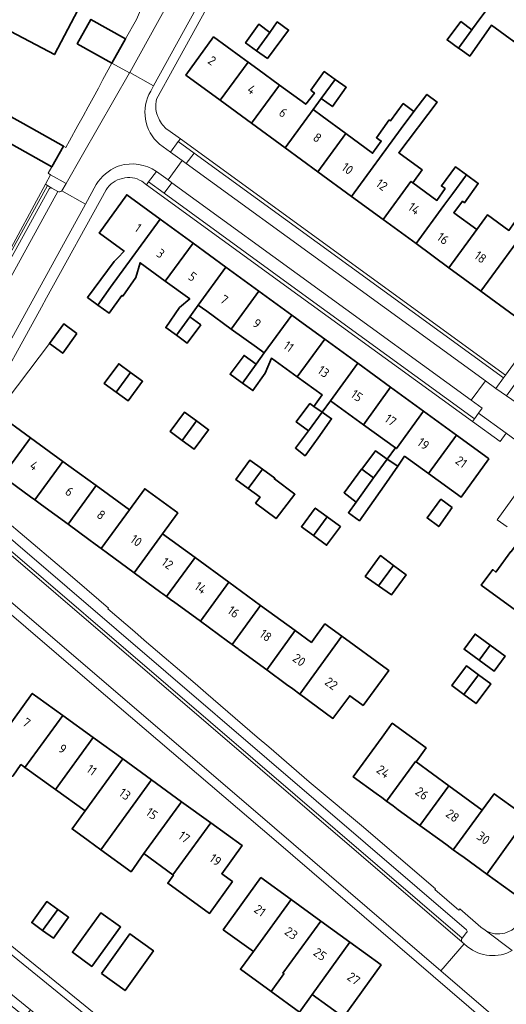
# Model space of a CAD drawing. Extents: x 150256 to 156914, y 461459 to 469481.
# Tile 408 of 656: x 155753 to 155825, y 463853 to 463998. Entities that reach past the tile are written whole.
import ezdxf
from ezdxf.enums import TextEntityAlignment as Align

# ---------------------------------------------------------------- set-up
doc = ezdxf.new("R2010")
doc.units = 0
doc.header["$LTSCALE"] = 0.75
for name, color, linetype, lineweight in [('B-RO-GR-BEPLANTING_CULTUUR_HEESTERS-GV', 251, 'CONTINUOUS', 18), ('B-RO-GR-GROENVOORZIENING-GV', 251, 'CONTINUOUS', 18), ('B-RO-IE-TERREINAFSCHEIDING_KUNSTMATIG_MUUR-G', 251, 'IE-TERREINAFSCHEIDING-KUNSTMATIG-DICHT', 18), ('B-RO-OG-BEBOUWING-GV', 6, 'CONTINUOUS', 35), ('B-RO-OG-BEBOUWING-T18', 1, 'CONTINUOUS', 18), ('B-RO-VH-VERHARDING_ASFALT-GV', 251, 'CONTINUOUS', 18), ('B-RO-VH-VERHARDING_BETONSTRAATSTEEN-GV', 251, 'CONTINUOUS', 18), ('B-RO-VH-VERHARDING_TEGEL-GV', 251, 'CONTINUOUS', 18)]:
    doc.layers.add(name, color=color, linetype=linetype, lineweight=lineweight)
doc.styles.add('NLCS-ISO-M200-T18', font='NLCS-ISO.ttf', dxfattribs={"height": 360})
doc.linetypes.add('IE-TERREINAFSCHEIDING-KUNSTMATIG-DICHT', pattern='A,8,-1,[82,NLCS.SHX,S=0.75,R=90,X=0,Y=0],-1', length=10)

msp = doc.modelspace()

# ---------------------------------------------------------------- linework, layer by layer
at = {"layer": 'B-RO-GR-BEPLANTING_CULTUUR_HEESTERS-GV'}
msp.add_lwpolyline([(155769.132, 463989.815), (155766.55, 463991.255), (155765.208, 463988.864), (155764.547, 463987.549), (155763.806, 463986.145), (155763.066, 463984.827), (155762.327, 463983.438), (155761.541, 463982.052), (155760.315, 463979.819), (155759.776, 463978.838), (155759.409, 463979.043), (155757.689, 463975.984), (155757.16, 463975.043), (155757.525, 463974.834), (155759.796, 463973.537), (155762.213, 463977.738)], close=True, dxfattribs=at)
at = {"layer": 'B-RO-GR-GROENVOORZIENING-GV'}
for points in [[(155775.17, 463978.153), (155776.858, 463976.92), (155777.48, 463976.466), (155778.66, 463978.001), (155776.313, 463979.704)], [(155774.812, 463974.057), (155773.106, 463975.305), (155771.948, 463973.764), (155774.207, 463972.099), (155775.378, 463973.646)], [(155738.126, 463939.684), (155738.473, 463939.497), (155757.062, 463973.24), (155756.758, 463973.418), (155746.68, 463954.813), (155740.86, 463944.052)]]:
    msp.add_lwpolyline(points, close=True, dxfattribs=at)
for points in [[(155757.525, 463974.834), (155756.758, 463973.418), (155757.062, 463973.24), (155757.707, 463972.862), (155758.599, 463972.339)], [(155759.17, 463972.448), (155759.796, 463973.537), (155757.525, 463974.834)]]:
    msp.add_lwpolyline(points, dxfattribs=at)
msp.add_lwpolyline([(155758.599, 463972.339, 0.3171325), (155759.17, 463972.448)], format="xyb", dxfattribs=at)
at = {"layer": 'B-RO-IE-TERREINAFSCHEIDING_KUNSTMATIG_MUUR-G'}
msp.add_lwpolyline([(155757.349, 463949.962), (155749.571, 463939.727)], dxfattribs=at)
at = {"layer": 'B-RO-OG-BEBOUWING-GV'}
for points in [[(155748.833, 463997.386), (155758.083, 463992.504), (155762.039, 464000), (155762.318, 464000.529), (155752.961, 464005.209), (155750.212, 464000)], [(155817.549, 463993.475), (155817.952, 463993.187), (155819.193, 463992.298), (155822.396, 463996.834), (155825.676, 463994.418), (155829.748, 463999.963), (155824.907, 464003.508), (155822.33, 464000), (155820.839, 463997.979), (155819.597, 463996.306), (155819.491, 463996.16)], [(155766.55, 463991.255), (155768.552, 463994.845), (155763.441, 463997.696), (155761.438, 463994.105)], [(155787.827, 463993.086), (155789.804, 463995.787), (155788.175, 463997.002), (155786.218, 463994.226)], [(155789.804, 463995.787), (155787.827, 463993.086), (155789.436, 463991.946), (155792.533, 463996.123), (155790.869, 463997.315)], [(155817.549, 463993.475), (155819.491, 463996.16), (155817.9, 463997.363), (155815.869, 463994.677)], [(155782.483, 463985.787), (155786.585, 463991.389), (155785.519, 463992.168), (155781.501, 463995.104), (155777.409, 463989.503)], [(155787.092, 463982.413), (155791.191, 463988.023), (155787.997, 463990.357), (155786.585, 463991.389), (155782.483, 463985.787)], [(155791.191, 463988.023), (155787.092, 463982.413), (155792.039, 463978.79), (155796.154, 463984.41), (155797.344, 463986.034), (155799.412, 463988.858), (155797.794, 463990.006), (155795.818, 463987.277), (155796.354, 463986.832), (155795.056, 463985.199)], [(155797.344, 463986.034), (155799.003, 463984.858), (155801.029, 463987.71), (155799.412, 463988.858)], [(155806.456, 463968.233), (155810.555, 463973.842), (155810.827, 463973.643), (155812.208, 463975.524), (155808.755, 463978.058), (155814.384, 463985.531), (155812.892, 463986.655), (155810.99, 463984.129), (155809.1, 463981.619), (155801.797, 463971.643)], [(155744.83, 463981.429), (155735.11, 463985.239), (155733.607, 463981.405), (155732.133, 463981.982), (155730.815, 463978.618), (155732.315, 463978.03), (155730.686, 463973.874), (155740.571, 463970), (155740.644, 463969.971), (155742.863, 463975.807), (155746.727, 463974.342), (155749.177, 463980.768), (155752.976, 463978.633), (155757.684, 463975.987), (155757.689, 463975.984), (155759.409, 463979.043), (155754.692, 463981.677), (155746.68, 463986.149)], [(155807.336, 463982.884), (155805.465, 463980.276), (155806.173, 463979.769), (155804.899, 463977.992), (155800.953, 463980.888), (155796.847, 463975.269), (155801.797, 463971.643), (155809.1, 463981.619), (155810.99, 463984.129), (155809.416, 463985.295), (155807.524, 463982.749)], [(155796.847, 463975.269), (155800.953, 463980.888), (155797.469, 463983.445), (155796.154, 463984.41), (155792.039, 463978.79)], [(155811.298, 463964.687), (155815.393, 463970.293), (155816.697, 463972.063), (155818.717, 463974.804), (155817.103, 463975.963), (155815.022, 463973.18), (155815.562, 463972.774), (155814.366, 463971.047), (155810.827, 463973.643), (155810.555, 463973.842), (155806.456, 463968.233)], [(155811.298, 463964.687), (155816.139, 463961.142), (155820.231, 463966.744), (155816.855, 463969.221), (155818.156, 463970.909), (155818.427, 463970.693), (155820.454, 463973.557), (155818.717, 463974.804), (155816.697, 463972.063), (155815.393, 463970.293)], [(155773.628, 463968.306), (155768.737, 463971.873), (155764.661, 463966.243), (155764.696, 463966.218), (155768.33, 463963.584), (155768.321, 463963.575), (155767.39, 463962.601), (155766.869, 463962.057), (155764.93, 463959.378), (155762.928, 463956.764), (155764.486, 463955.631), (155766.357, 463958.295)], [(155764.486, 463955.631), (155766.118, 463954.445), (155768.014, 463957.051), (155768.146, 463956.955), (155770.066, 463959.672), (155770.685, 463961.858), (155774.401, 463959.16), (155778.475, 463964.769), (155773.628, 463968.306), (155766.357, 463958.295)], [(155820.231, 463966.744), (155816.139, 463961.142), (155820.842, 463957.698), (155828.249, 463967.814), (155826.613, 463968.993), (155824.956, 463966.628), (155821.804, 463968.898)], [(155826.267, 463962.316), (155826.13, 463962.417), (155827.436, 463964.228), (155827.907, 463963.889), (155827.958, 463963.96), (155829.768, 463966.471), (155829.886, 463966.634), (155828.249, 463967.814), (155820.842, 463957.698), (155825.805, 463954.064), (155829.902, 463959.649)], [(155774.401, 463959.16), (155777.988, 463956.555), (155776.496, 463955.304), (155774.458, 463952.33), (155776.035, 463951.198), (155778.003, 463953.909), (155779.256, 463955.634), (155783.322, 463961.233), (155778.475, 463964.769)], [(155784.111, 463952.108), (155788.17, 463957.697), (155783.322, 463961.233), (155779.256, 463955.634), (155780.505, 463954.727)], [(155788.17, 463957.697), (155784.111, 463952.108), (155787.804, 463949.427), (155788.967, 463948.583), (155793.017, 463954.161)], [(155779.642, 463952.719), (155778.003, 463953.909), (155776.035, 463951.198), (155777.631, 463950.052)], [(155785.746, 463944.148), (155787.287, 463943.038), (155789.095, 463945.63), (155790.023, 463947.815), (155793.827, 463945.064), (155797.865, 463950.624), (155794.686, 463952.944), (155793.017, 463954.161), (155788.967, 463948.583), (155787.768, 463946.933)], [(155761.4, 463951.435), (155759.447, 463952.853), (155757.349, 463949.962), (155759.302, 463948.545)], [(155798.688, 463941.548), (155802.713, 463947.088), (155797.865, 463950.624), (155793.827, 463945.064), (155797.484, 463942.419), (155796.261, 463940.728), (155797.468, 463939.877)], [(155785.746, 463944.148), (155787.768, 463946.933), (155785.997, 463948.219), (155783.937, 463945.449), (155785.42, 463944.382)], [(155767.174, 463942.802), (155769.3, 463945.712), (155767.549, 463946.991), (155765.424, 463944.08)], [(155798.688, 463941.548), (155803.551, 463938.031), (155807.56, 463943.552), (155802.713, 463947.088)], [(155769.3, 463945.712), (155767.174, 463942.802), (155768.924, 463941.523), (155771.05, 463944.434)], [(155812.408, 463940.016), (155807.56, 463943.552), (155803.551, 463938.031), (155808.256, 463934.627), (155808.412, 463934.514)], [(155795.452, 463937.117), (155797.468, 463939.877), (155796.261, 463940.728), (155795.689, 463941.132), (155793.659, 463938.436)], [(155746.819, 463935.948), (155746.113, 463934.978), (155745.465, 463934.088), (155750.442, 463930.44), (155754.577, 463936.082), (155749.571, 463939.727)], [(155776.877, 463935.723), (155778.996, 463938.594), (155777.233, 463939.895), (155775.115, 463937.024)], [(155795.452, 463937.117), (155793.534, 463934.573), (155794.966, 463933.46), (155796.872, 463936.072), (155798.863, 463938.892), (155797.468, 463939.877)], [(155808.596, 463931.912), (155809.611, 463933.383), (155813.153, 463930.831), (155817.256, 463936.479), (155812.408, 463940.016), (155808.412, 463934.514), (155808.256, 463934.627), (155807.063, 463932.97)], [(155778.996, 463938.594), (155776.877, 463935.723), (155778.641, 463934.422), (155780.759, 463937.293)], [(155750.442, 463930.44), (155754.583, 463927.404), (155755.21, 463926.944), (155759.341, 463932.614), (155754.577, 463936.082)], [(155821.911, 463933.083), (155817.256, 463936.479), (155813.153, 463930.831), (155817.947, 463927.377), (155822.007, 463933.013)], [(155807.063, 463932.97), (155805.059, 463930.186), (155802.483, 463926.627), (155801.345, 463925.055), (155802.973, 463923.876), (155806.61, 463929.034), (155808.596, 463931.912)], [(155807.063, 463932.97), (155805.314, 463934.176), (155803.333, 463931.468), (155805.059, 463930.186)], [(155755.21, 463926.944), (155756.181, 463926.232), (155760.082, 463923.372), (155764.223, 463929.059), (155759.341, 463932.614)], [(155788.693, 463931.476), (155786.86, 463932.808), (155784.783, 463929.951), (155786.616, 463928.619)], [(155788.693, 463931.476), (155786.616, 463928.619), (155788.354, 463927.355), (155787.687, 463926.492), (155790.713, 463924.194), (155793.471, 463927.788), (155790.447, 463930.037), (155790.525, 463930.144)], [(155803.333, 463931.468), (155803.289, 463931.5), (155800.699, 463928.013), (155802.483, 463926.627), (155805.059, 463930.186)], [(155764.084, 463920.438), (155764.954, 463919.8), (155769.107, 463925.503), (155764.223, 463929.059), (155760.082, 463923.372), (155763.165, 463921.112)], [(155769.827, 463916.228), (155773.982, 463921.951), (155776.228, 463925.044), (155771.369, 463928.609), (155769.107, 463925.503), (155764.954, 463919.8), (155765.882, 463919.12)], [(155796.22, 463921.702), (155798.236, 463924.446), (155796.457, 463925.755), (155794.44, 463923.009)], [(155816.618, 463925.829), (155814.969, 463927.04), (155812.934, 463924.302), (155814.629, 463923.018)], [(155798.236, 463924.446), (155796.22, 463921.702), (155798.144, 463920.288), (155800.158, 463923.029), (155800.016, 463923.137)], [(155773.982, 463921.951), (155769.827, 463916.228), (155773.758, 463913.346), (155774.031, 463913.146), (155774.591, 463912.735), (155778.783, 463918.453)], [(155830.953, 463918.513), (155830.761, 463918.266), (155826.705, 463921.203), (155825.315, 463919.339), (155825.262, 463919.379), (155823.025, 463916.327), (155822.574, 463916.693), (155820.894, 463914.403), (155825.926, 463910.726), (155831.409, 463918.269), (155830.997, 463918.57)], [(155778.783, 463918.453), (155774.591, 463912.735), (155775.36, 463912.171), (155775.613, 463911.985), (155779.571, 463909.084), (155783.755, 463914.831)], [(155807.987, 463917.317), (155806.073, 463918.748), (155806.038, 463918.7), (155803.83, 463915.694), (155805.789, 463914.3)], [(155809.843, 463915.908), (155809.853, 463915.921), (155807.987, 463917.317), (155805.789, 463914.3), (155807.667, 463912.964)], [(155788.427, 463911.427), (155783.755, 463914.831), (155779.571, 463909.084), (155783.53, 463906.182), (155784.217, 463905.678)], [(155784.217, 463905.678), (155785.123, 463905.014), (155785.216, 463904.946), (155789.316, 463901.94), (155793.521, 463907.715), (155788.427, 463911.427)], [(155793.152, 463899.128), (155794.188, 463898.368), (155800.386, 463906.88), (155797.89, 463908.7), (155796.009, 463906.13), (155795.901, 463905.982), (155793.521, 463907.715), (155789.316, 463901.94), (155792.245, 463899.793)], [(155794.188, 463898.368), (155794.867, 463897.871), (155795.686, 463897.271), (155799.061, 463894.796), (155801.536, 463898.133), (155803.32, 463896.831), (155803.495, 463896.703), (155807.27, 463901.862), (155807.073, 463902.005), (155800.386, 463906.88)], [(155820.572, 463903.36), (155822.189, 463905.584), (155819.985, 463907.195), (155818.377, 463904.965)], [(155822.189, 463905.584), (155820.572, 463903.36), (155822.785, 463901.743), (155824.395, 463903.972)], [(155818.352, 463898.295), (155820.501, 463901.201), (155818.72, 463902.518), (155816.571, 463899.613)], [(155820.501, 463901.201), (155818.352, 463898.295), (155820.132, 463896.978), (155822.281, 463899.884)], [(155753.743, 463887.579), (155759.334, 463895.208), (155755.621, 463897.884), (155754.81, 463898.47), (155749.273, 463890.811), (155748.05, 463889.12), (155748.057, 463889.088), (155748.313, 463888.004), (155750.849, 463886.184), (155751.938, 463886.307), (155753.161, 463888), (155753.418, 463887.814)], [(155758.246, 463884.324), (155763.777, 463891.983), (155759.334, 463895.208), (155753.743, 463887.579), (155757.886, 463884.584)], [(155806.968, 463882.603), (155811.229, 463888.452), (155811.294, 463888.405), (155812.781, 463890.447), (155807.808, 463894.069), (155806.321, 463892.027), (155802.06, 463886.178), (155805.43, 463883.723), (155806.239, 463883.134)], [(155768.134, 463888.82), (155763.777, 463891.983), (155758.246, 463884.324), (155762.596, 463881.166), (155762.602, 463881.174)], [(155772.373, 463885.742), (155768.134, 463888.82), (155762.602, 463881.174), (155762.596, 463881.166), (155760.677, 463878.514), (155763.033, 463876.801), (155764.914, 463875.433)], [(155811.876, 463879.028), (155816.137, 463884.877), (155811.294, 463888.405), (155811.229, 463888.452), (155806.968, 463882.603), (155807.925, 463881.906), (155808.691, 463881.348)], [(155771.243, 463874.888), (155776.797, 463882.53), (155772.373, 463885.742), (155764.914, 463875.433), (155769.357, 463872.205)], [(155811.876, 463879.028), (155815.121, 463876.665), (155815.882, 463876.11), (155816.784, 463875.453), (155821.045, 463881.302), (155816.137, 463884.877)], [(155821.045, 463881.302), (155816.784, 463875.453), (155817.615, 463874.848), (155818.381, 463874.29), (155821.692, 463871.878), (155825.953, 463877.727), (155827.706, 463880.133), (155822.798, 463883.708)], [(155781.076, 463879.424), (155776.797, 463882.53), (155771.243, 463874.888), (155775.516, 463871.786)], [(155781.076, 463879.424), (155775.516, 463871.786), (155775.599, 463871.726), (155774.755, 463870.531), (155780.916, 463866.071), (155784.269, 463870.773), (155782.706, 463871.912), (155785.712, 463876.058)], [(155828.233, 463870.55), (155830.859, 463874.154), (155825.953, 463877.727), (155821.692, 463871.878), (155826.598, 463868.305)], [(155787.357, 463860.462), (155792.924, 463868.11), (155788.457, 463871.357), (155782.922, 463863.686)], [(155758.572, 463866.666), (155756.956, 463867.822), (155754.75, 463864.728), (155756.334, 463863.573)], [(155792.924, 463868.11), (155787.357, 463860.462), (155785.441, 463857.859), (155789.981, 463854.588), (155791.852, 463857.195), (155791.707, 463857.3), (155797.262, 463864.956)], [(155758.572, 463866.666), (155756.334, 463863.573), (155757.922, 463862.424), (155760.16, 463865.517)], [(155762.995, 463863.499), (155760.728, 463860.368), (155763.576, 463858.291), (155767.806, 463864.09), (155764.93, 463866.172)], [(155801.565, 463861.829), (155797.262, 463864.956), (155791.707, 463857.3), (155791.852, 463857.195), (155789.981, 463854.588), (155794.138, 463851.566), (155796.025, 463854.161)], [(155764.991, 463857.259), (155768.485, 463854.711), (155772.642, 463860.599), (155769.16, 463863.057)], [(155801.565, 463861.829), (155796.025, 463854.161), (155800.624, 463850.818), (155806.159, 463858.489)]]:
    msp.add_lwpolyline(points, close=True, dxfattribs=at)
at = {"layer": 'B-RO-VH-VERHARDING_ASFALT-GV'}
msp.add_lwpolyline([(155739.901, 463922), (155790.454, 463878.679), (155814.95, 463857.634), (155818.401, 463861.587), (155818.089, 463861.859), (155743.353, 463925.947)], close=True, dxfattribs=at)
msp.add_lwpolyline([(155818.888, 463861.16), (155818.401, 463861.587), (155814.95, 463857.634), (155824.365, 463849.547)], dxfattribs=at)
msp.add_lwpolyline([(155825.449, 463860.615, -0.3040605), (155818.888, 463861.16)], format="xyb", dxfattribs=at)
at = {"layer": 'B-RO-VH-VERHARDING_BETONSTRAATSTEEN-GV'}
for points in [[(155772.667, 463987.921), (155792.123, 464023.244), (155788.637, 464025.202), (155785.603, 464019.666), (155781.712, 464012.646)], [(155774.559, 464000.564), (155773.587, 464001.092), (155772.911, 464001.46), (155772.691, 464001.059), (155772.102, 464001.278), (155772.139, 464001.347), (155771.76, 464001.504), (155770.184, 463997.696), (155768.552, 463994.845)], [(155768.552, 463994.845), (155766.55, 463991.255), (155769.132, 463989.815), (155769.164, 463989.871), (155774.749, 463999.969)], [(155774.749, 463999.969), (155769.164, 463989.871), (155772.667, 463987.921)], [(155772.259, 463987.15), (155772.667, 463987.921), (155769.164, 463989.871), (155769.132, 463989.815), (155762.213, 463977.738), (155759.796, 463973.537), (155759.17, 463972.448), (155762.659, 463970.504), (155764.245, 463973.379)], [(155776.858, 463976.92), (155775.17, 463978.153), (155773.548, 463979.336)], [(155773.106, 463975.305), (155774.812, 463974.057), (155776.858, 463976.92)], [(155757.307, 463972.751), (155739.013, 463939.546)], [(155739.127, 463939.144), (155740.042, 463938.651), (155758.599, 463972.339), (155757.707, 463972.862)], [(155758.599, 463972.339), (155740.042, 463938.651)], [(155740.124, 463937.851), (155743.642, 463935.96), (155762.659, 463970.504), (155759.17, 463972.448)], [(155743.353, 463925.947), (155818.089, 463861.859)], [(155744.647, 463926.826), (155743.967, 463926.035), (155818.07, 463862.442), (155818.746, 463863.249)], [(155818.07, 463862.442), (155743.967, 463926.035)], [(155818.7, 463863.672), (155745.041, 463926.872)], [(155801.497, 463819.495), (155747.872, 463863.114), (155719.144, 463886.415), (155716.619, 463883.331), (155718.09, 463882.126), (155719.314, 463881.123)], [(155718.755, 463879.302), (155753.736, 463850.866), (155754.584, 463851.911), (155719.388, 463880.492), (155718.726, 463879.707)], [(155719.388, 463880.492), (155754.584, 463851.911), (155758.742, 463848.534)]]:
    msp.add_lwpolyline(points, dxfattribs=at)
for points in [[(155773.548, 463979.336, -0.3653501), (155772.259, 463987.15)], [(155767.647, 463976.138, -0.2280371), (155773.106, 463975.305)], [(155764.245, 463973.379, -0.1543936), (155767.316, 463976.027)], [(155767.316, 463976.027, -0.0144895), (155767.647, 463976.138)], [(155757.707, 463972.862, 0.4067089), (155757.307, 463972.751)], [(155759.17, 463972.448, -0.3171325), (155758.599, 463972.339)], [(155818.746, 463863.249, 0.3968436), (155818.7, 463863.672)], [(155818.089, 463861.859, -0.3927702), (155818.07, 463862.442)]]:
    msp.add_lwpolyline(points, format="xyb", dxfattribs=at)
for points in [[(155824.175, 463944.936), (155824.474, 463945.341), (155776.616, 463980.114), (155776.313, 463979.704), (155778.66, 463978.001)], [(155778.66, 463978.001), (155777.48, 463976.466), (155821.508, 463944.486), (155823.023, 463943.377), (155824.175, 463944.936)], [(155774.812, 463974.057), (155775.378, 463973.646), (155819.411, 463941.641), (155821.508, 463944.486), (155777.48, 463976.466), (155776.858, 463976.92)], [(155771.638, 463973.353), (155793.889, 463957.163), (155819.596, 463938.497), (155819.884, 463938.892), (155794.077, 463957.652), (155774.207, 463972.099), (155771.948, 463973.764)], [(155774.207, 463972.099), (155794.077, 463957.652), (155819.884, 463938.892), (155820.504, 463939.741), (155821.047, 463940.481), (155819.411, 463941.641), (155775.378, 463973.646)], [(155824.559, 463936.763), (155829.717, 463933.007), (155831.119, 463931.986), (155832.727, 463930.816), (155834.842, 463933.715), (155833.252, 463934.884), (155833.846, 463935.705), (155827.902, 463940.009), (155824.6, 463942.289), (155823.023, 463943.377), (155821.508, 463944.486), (155819.411, 463941.641), (155821.047, 463940.481), (155820.504, 463939.741)]]:
    msp.add_lwpolyline(points, close=True, dxfattribs=at)
at = {"layer": 'B-RO-VH-VERHARDING_TEGEL-GV'}
for points in [[(155785.834, 464008.913), (155790.662, 464017.536), (155793.399, 464022.528), (155792.123, 464023.244), (155772.667, 463987.921), (155772.259, 463987.15)], [(155773.126, 463985.948), (155775.68, 463990.667), (155784.877, 464007.326), (155785.834, 464008.913)], [(155773.548, 463979.336), (155775.17, 463978.153), (155776.313, 463979.704), (155776.616, 463980.114), (155774.749, 463981.419)], [(155770.942, 463973.859), (155771.638, 463973.353), (155771.948, 463973.764), (155773.106, 463975.305)], [(155757.707, 463972.862), (155757.062, 463973.24), (155738.473, 463939.497), (155739.127, 463939.144)], [(155739.013, 463939.546), (155757.307, 463972.751)], [(155764.245, 463973.379), (155762.659, 463970.504), (155743.642, 463935.96), (155741.758, 463932.51), (155741.69, 463932.374)], [(155743.789, 463932.808), (155744.596, 463934.421), (155747.939, 463940.395), (155756.184, 463955.313), (155756.93, 463956.702), (155765.708, 463972.602)], [(155725.72, 463934.193), (155711.407, 463946.48), (155710.981, 463946.846), (155706.476, 463946.814), (155705.377, 463945.207), (155711.461, 463944.676), (155725.017, 463933.053), (155724.821, 463932.825), (155737.922, 463921.534), (155738.046, 463921.678), (155744.121, 463916.544), (155763.602, 463899.878), (155790.733, 463876.708), (155821.505, 463850.229), (155824.502, 463847.587), (155826.32, 463846.025)], [(155824.365, 463849.547), (155814.95, 463857.634), (155790.454, 463878.679), (155739.901, 463922), (155725.72, 463934.193)], [(155829.717, 463933.007), (155823.255, 463924.011), (155824.687, 463923.001)], [(155742.203, 463927.114), (155743.277, 463928.386), (155745.041, 463926.872), (155818.7, 463863.672)], [(155825.449, 463860.615), (155821.46, 463863.593), (155820.836, 463864.059), (155817.758, 463866.737), (155817.611, 463866.565), (155814.071, 463869.592), (155814.168, 463869.706), (155803.282, 463879.032), (155796.771, 463884.451), (155795.592, 463885.477), (155789.625, 463890.598), (155787.933, 463892.046), (155780.364, 463898.544), (155778.782, 463899.917), (155771.267, 463906.327), (155769.915, 463907.513), (155765.929, 463910.91), (155766.026, 463911.024), (155761.405, 463914.986), (155759.774, 463916.419), (155753.025, 463922.121), (155751.401, 463923.493)], [(155801.792, 463820.733), (155786.567, 463832.981), (155748.612, 463863.83), (155729.08, 463879.704), (155720.007, 463887.077), (155719.031, 463887.869), (155686.712, 463914.089), (155686.155, 463917.122), (155685.054, 463915.514), (155686.411, 463913.051), (155688.254, 463911.502), (155705.553, 463897.463), (155719.144, 463886.415), (155747.872, 463863.114), (155801.497, 463819.495)], [(155821.46, 463863.593), (155825.449, 463860.615)], [(155818.746, 463863.249), (155818.07, 463862.442)], [(155818.089, 463861.859), (155818.401, 463861.587), (155818.888, 463861.16)]]:
    msp.add_lwpolyline(points, dxfattribs=at)
for points in [[(155772.259, 463987.15, 0.3653501), (155773.548, 463979.336)], [(155773.432, 463983.082, -0.1821452), (155773.126, 463985.948)], [(155774.749, 463981.419, -0.1194887), (155773.432, 463983.082)], [(155773.106, 463975.305, 0.2280371), (155767.647, 463976.138)], [(155767.316, 463976.027, 0.1543936), (155764.245, 463973.379)], [(155767.647, 463976.138, 0.0144895), (155767.316, 463976.027)], [(155765.708, 463972.602, -0.2192023), (155768.097, 463974.281)], [(155768.097, 463974.281, -0.2214183), (155770.942, 463973.859)], [(155757.307, 463972.751, -0.4067089), (155757.707, 463972.862)], [(155826.679, 463864.972, -0.420627), (155821.46, 463863.593)], [(155818.7, 463863.672, -0.3968436), (155818.746, 463863.249)], [(155818.07, 463862.442, 0.3927702), (155818.089, 463861.859)], [(155818.888, 463861.16, 0.3040605), (155825.449, 463860.615)]]:
    msp.add_lwpolyline(points, format="xyb", dxfattribs=at)
for points in [[(155836.719, 463958.891), (155837.726, 463960.294), (155842.778, 463967.301), (155843.441, 463967.019), (155844.525, 463966.572), (155847.177, 463965.277), (155847.552, 463966.187), (155843.924, 463967.974), (155843.456, 463968.204), (155849.365, 463976.451), (155847.632, 463977.292), (155841.141, 463968.336), (155840.187, 463967.02), (155824.474, 463945.341), (155824.175, 463944.936), (155823.023, 463943.377), (155824.6, 463942.289), (155826.127, 463944.381), (155826.132, 463944.378)], [(155819.884, 463938.892), (155819.596, 463938.497), (155823.671, 463935.545), (155824.559, 463936.763), (155820.504, 463939.741)]]:
    msp.add_lwpolyline(points, close=True, dxfattribs=at)

# ---------------------------------------------------------------- texts
at = {"layer": 'B-RO-OG-BEBOUWING-T18', "style": 'NLCS-ISO-M200-T18'}
for s, rotation, p in [('2', 323.8, (155781.275, 463991.63)), ('4', 323.8, (155787.105, 463987.361)), ('6', 323.8, (155791.751, 463983.959)), ('8', 323.8, (155796.772, 463980.282)), ('10', 323.8, (155801.221, 463975.73)), ('12', 323.8, (155806.263, 463973.332)), ('14', 323.8, (155811.029, 463969.842)), ('1', 324, (155770.394, 463967.014)), ('16', 323.7, (155815.261, 463965.429)), ('3', 324, (155773.707, 463963.237)), ('18', 323.8, (155820.777, 463962.703)), ('5', 324, (155778.405, 463959.823)), ('7', 324, (155783.064, 463956.437)), ('9', 324, (155787.886, 463952.932)), ('11', 324.1, (155792.552, 463949.551)), ('13', 324.1, (155797.683, 463945.84)), ('15', 324.1, (155802.591, 463942.292)), ('17', 324.1, (155807.552, 463938.705)), ('19', 324.1, (155812.383, 463935.212)), ('21', 324.1, (155817.959, 463932.546)), ('4', 323.7, (155755.091, 463931.992)), ('6', 323.7, (155760.29, 463928.18)), ('8', 323.7, (155764.958, 463924.757)), ('10', 323.8, (155770.129, 463920.967)), ('12', 323.7, (155774.721, 463917.6)), ('14', 323.8, (155779.605, 463914.019)), ('16', 323.8, (155784.445, 463910.471)), ('18', 323.7, (155789.18, 463906.999)), ('20', 323.8, (155794.103, 463903.391)), ('22', 323.7, (155798.831, 463899.925)), ('7', 324, (155753.97, 463894.16)), ('9', 324, (155759.278, 463890.306)), ('11', 324, (155763.567, 463887.193)), ('24', 323.9, (155806.479, 463886.963)), ('13', 324, (155768.461, 463883.639)), ('26', 323.9, (155812.18, 463883.755)), ('15', 324, (155772.426, 463880.76)), ('28', 323.9, (155816.677, 463880.48)), ('17', 324, (155777.177, 463877.311)), ('30', 323.9, (155821.209, 463877.179)), ('19', 324, (155781.791, 463873.962)), ('21', 324, (155788.334, 463866.501)), ('23', 324, (155792.933, 463863.158)), ('25', 324, (155797.178, 463860.073)), ('27', 324, (155802.126, 463856.476))]:
    msp.add_text(s, height=1.35, rotation=rotation, dxfattribs=at).set_placement(p, align=Align.MIDDLE)

doc.saveas('drawing.dxf')
